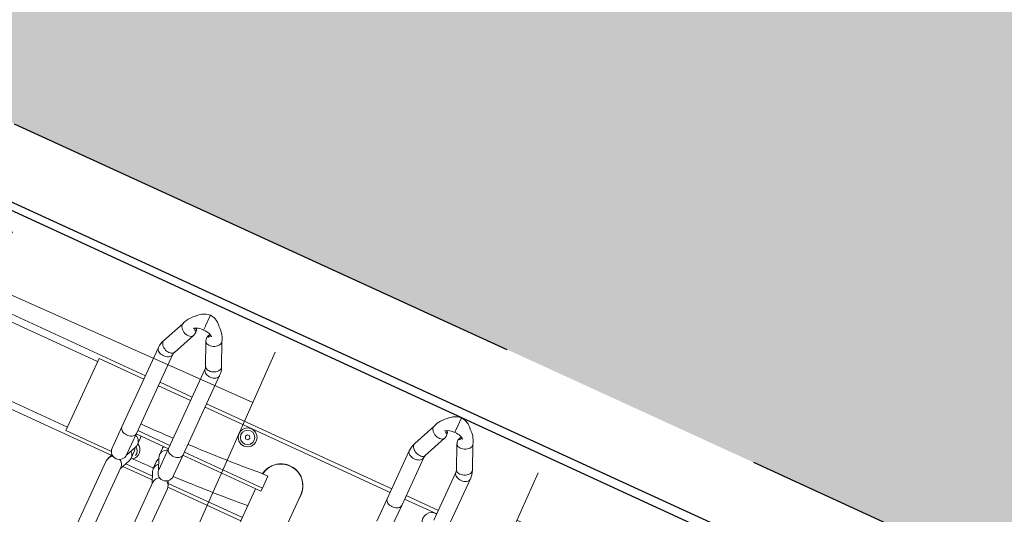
# Model space of a CAD drawing. Header units: metres. Extents: x 134157 to 138734, y 451157 to 455772.
# Tile 881 of 1056: x 136725.188 to 136726.551, y 454288.237 to 454288.922. Entities that reach past the tile are written whole.
import ezdxf

# ---------------------------------------------------------------- set-up
doc = ezdxf.new("R2010")
doc.units = ezdxf.units.M
doc.linetypes.add('HIDDEN__G5', pattern=[1.125, 0.75, -0.375])
doc.layers.add('-DR-alg-hulplijnen', color=210, linetype='Continuous', plot=False)
doc.layers.add('-DR-alg-hulplijnen kantverharding asflast nieuwe fietsstraat', color=7, linetype='Continuous', true_color=0xff9429, plot=False)
doc.layers.add('-DR-nw-gr-arc-beplanting grote vakken', color=7, linetype='Continuous', true_color=0xabceb2)
doc.layers.add('-DR-nw-gr-arc-gras', color=7, linetype='Continuous', true_color=0xb5d5a4)
doc.layers.add('-DR-nw-vh-arc-asfalt fietsstraat rood', color=7, linetype='Continuous', lineweight=9, true_color=0xdfbfc7)
doc.layers.add('-DR-nw-vh-arc-tegels 300x300x45', color=253, linetype='Continuous', lineweight=9)
for name, color, linetype in [('-DR-nw-vh-band 10x20 ob', 2, 'HIDDEN__G5'), ('-DR-nw-vh-kantverharding', 3, 'Continuous'), ('VELOPA-FIG15', 1, 'Continuous'), ('VELOPA-FIG25', 1, 'Continuous')]:
    doc.layers.add(name, color=color, linetype=linetype)
doc.layers.add('-DR-nw-vh-kantverharding halfverharding stabilizer', color=7, linetype='Continuous', true_color=0xe2e1c1, transparency=0.1)
pattern_1 = [(115.335625, (136419.71802, 453326.2367), (-0.223681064, -0.105903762), [0.06, -0.187485]), (205.335625, (136419.71802, 453326.2367), (0.105903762, -0.223681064), [0.06, -0.187485])]

# ---------------------------------------------------------------- blocks, each defined once
blk = doc.blocks.new('Tulip Traverse voetplaat eenzijdig')
at = {"layer": '-DR-alg-hulplijnen', "ltscale": 30}
blk.add_lwpolyline([(3000, -1735), (3000, 190), (0, 190), (0, -1735)], close=True, dxfattribs=at)
at = {"layer": 'VELOPA-FIG15', "color": 252, "linetype": 'Continuous', "lineweight": 9}
for p, q in [((822.5, 50), (677.5, 50)), ((822.5, -50), (677.5, -50))]:
    blk.add_line(p, q, dxfattribs=at)
at = {"layer": 'VELOPA-FIG15', "color": 252, "linetype": 'Continuous', "lineweight": 9, "flags": 128}
for points in [[(1288.7, 121.5), (1288.4, 120.9), (1287.6, 119.9), (1286.5, 119.2), (1285.2, 118.6), (1283.6, 118.3), (1281.9, 118.2), (1280.1, 118.4), (1278.2, 118.8), (1276.3, 119.4), (1274.5, 120.2), (1272.9, 121.3), (1271.4, 122.4), (1270.2, 123.7), (1269.2, 125.1), (1268.6, 126.4), (1268.2, 127.8), (1268.2, 129.1), (1268.6, 130.3)], [(1336.3, 121.5), (1336.6, 120.9), (1337.4, 119.9), (1338.5, 119.2), (1339.8, 118.6), (1341.4, 118.3), (1343.1, 118.2), (1344.9, 118.4), (1346.8, 118.8), (1348.7, 119.4), (1350.5, 120.2), (1352.1, 121.3), (1353.6, 122.4), (1354.8, 123.7), (1355.8, 125.1), (1356.4, 126.4), (1356.8, 127.8), (1356.8, 129.1), (1356.4, 130.3)], [(913.7, 106), (913.4, 105.5), (912.6, 104.5), (911.5, 103.7), (910.2, 103.1), (908.6, 102.8), (906.9, 102.7), (905.1, 102.8), (903.2, 103.2), (901.3, 103.8), (899.5, 104.7), (897.9, 105.7), (896.4, 106.9), (895.2, 108.2), (894.2, 109.6), (893.6, 111), (893.2, 112.4), (893.2, 113.7), (893.6, 114.9), (893.6, 115)], [(961.3, 106), (961.6, 105.5), (962.4, 104.5), (963.5, 103.7), (964.8, 103.1), (966.4, 102.8), (968.1, 102.7), (969.9, 102.8), (971.8, 103.2), (973.7, 103.8), (975.5, 104.7), (977.1, 105.7), (978.6, 106.9), (979.8, 108.2), (980.8, 109.6), (981.4, 111), (981.8, 112.4), (981.8, 113.7), (981.4, 114.9), (981.4, 115)], [(1288, 118.1), (1287.8, 116.8), (1287.3, 115.5), (1286.4, 114.4), (1285.3, 113.3), (1283.9, 112.4), (1282.2, 111.7), (1280.4, 111.2), (1278.5, 110.9), (1276.5, 110.9), (1274.6, 111), (1272.7, 111.4), (1270.9, 112.1), (1269.4, 112.9), (1268.1, 113.8), (1267.1, 115), (1266.4, 116.2), (1266, 117.4), (1266, 118.1)], [(1337, 118.1), (1337.2, 116.8), (1337.7, 115.5), (1338.6, 114.4), (1339.7, 113.3), (1341.1, 112.4), (1342.8, 111.7), (1344.6, 111.2), (1346.5, 110.9), (1348.5, 110.9), (1350.4, 111), (1352.3, 111.4), (1354.1, 112.1), (1355.6, 112.9), (1356.9, 113.8), (1357.9, 115), (1358.6, 116.2), (1359, 117.4), (1359, 118.1)], [(913, 102.9), (912.8, 101.6), (912.3, 100.3), (911.4, 99.1), (910.3, 98), (908.9, 97.1), (907.2, 96.4), (905.4, 95.8), (903.5, 95.5), (901.5, 95.5), (899.6, 95.7), (897.7, 96.1), (895.9, 96.7), (894.4, 97.5), (893.1, 98.5), (892.1, 99.7), (891.4, 100.9), (891, 102.2), (891, 102.9)], [(962, 102.9), (962.2, 101.6), (962.7, 100.3), (963.6, 99.1), (964.7, 98), (966.1, 97.1), (967.8, 96.4), (969.6, 95.8), (971.5, 95.5), (973.5, 95.5), (975.4, 95.7), (977.3, 96.1), (979.1, 96.7), (980.6, 97.5), (981.9, 98.5), (982.9, 99.7), (983.6, 100.9), (984, 102.2), (984, 102.9)], [(1288, 45.1), (1287.8, 43.9), (1287.3, 42.6), (1286.4, 41.4), (1285.3, 40.4), (1283.9, 39.5), (1282.2, 38.8), (1280.4, 38.3), (1278.5, 38), (1276.5, 37.9), (1274.6, 38.1), (1272.7, 38.5), (1270.9, 39.1), (1269.4, 39.9), (1268.1, 40.9), (1267.1, 42), (1266.4, 43.2), (1266, 44.5), (1266, 45.1)], [(913, -18.1), (912.8, -19.4), (912.3, -20.7), (911.4, -21.9), (910.3, -23), (908.9, -23.9), (907.2, -24.6), (905.4, -25.2), (903.5, -25.5), (901.5, -25.5), (899.6, -25.3), (897.7, -24.9), (895.9, -24.3), (894.4, -23.5), (893.1, -22.5), (892.1, -21.3), (891.4, -20.1), (891, -18.8), (891, -18.1)], [(962, -18.1), (962.2, -19.4), (962.7, -20.7), (963.6, -21.9), (964.7, -23), (966.1, -23.9), (967.8, -24.6), (969.6, -25.2), (971.5, -25.5), (973.5, -25.5), (975.4, -25.3), (977.3, -24.9), (979.1, -24.3), (980.6, -23.5), (981.9, -22.5), (982.9, -21.3), (983.6, -20.1), (984, -18.8), (984, -18.1)]]:
    blk.add_lwpolyline(points, dxfattribs=at)
at = {"layer": 'VELOPA-FIG25', "color": 252, "linetype": 'Continuous', "lineweight": 9}
for p, q in [((1312.5, 188.4), (1312.5, 190)), ((1312.5, 188), (1312.5, 188.4)), ((1312.5, 174), (1312.5, 188)), ((937.5, 172), (937.5, 173.7)), ((937.5, 171.6), (937.5, 172)), ((937.5, 157.2), (937.5, 171.6)), ((1312.5, 174), (1312.5, 173.7)), ((1312.5, 173.7), (1312.5, 167.5)), ((937.5, 157.2), (937.5, 156.9)), ((937.5, 156.9), (937.5, 150.7)), ((1282.8, 163), (1268.6, 130.3)), ((1288.7, 121.5), (1303.1, 154.4)), ((1321.9, 154.4), (1336.3, 121.5)), ((1356.4, 130.3), (1342.2, 163)), ((907.9, 147), (893.6, 115)), ((913.7, 106), (928, 138.2)), ((947, 138.2), (961.3, 106)), ((981.4, 115), (967.1, 147)), ((1266, 118.1), (1266, 45.1)), ((1288, 45.1), (1288, 118.1)), ((1337, 118.1), (1337, 45.1)), ((1359, 45.1), (1359, 118.1)), ((891, 102.9), (891, -18.1)), ((913, -18.1), (913, 102.9)), ((962, 102.9), (962, -18.1)), ((984, -18.1), (984, 102.9)), ((891, 60), (609, 60)), ((891, 54.7), (822.5, 54.7)), ((822.5, 54.7), (822.5, -55.3)), ((962, 60), (913, 60)), ((962, 54.7), (913, 54.7)), ((1266, 60), (984, 60)), ((1266, 54.7), (984, 54.7)), ((1337, 60), (1288, 60)), ((1337, 54.7), (1288, 54.7)), ((1051.5, 41.5), (1053.3, 44.5)), ((1053.3, 38.5), (1051.5, 41.5)), ((1053.3, 44.5), (1056.7, 44.5)), ((1056.7, 44.5), (1058.5, 41.5)), ((1058.5, 41.5), (1056.7, 38.5)), ((1266, 45.1), (1266, 10.8)), ((1288, 10.8), (1288, 45.1)), ((1056.7, 38.5), (1053.3, 38.5)), ((1093, 4.2), (1103, 4.2)), ((1103, -13.7), (1103, 4.2)), ((1155.1, -341.2), (1155.1, -0.1)), ((891, -18.1), (891, -50.6)), ((913, -13.7), (962, -13.7)), ((913, -50.6), (913, -18.1)), ((913, -18.6), (962, -18.6)), ((920.7, -31.3), (920.7, -21.2)), ((954.3, -21.2), (954.3, -31.3)), ((962, -18.1), (962, -50.6)), ((984, -13.7), (1103, -13.7)), ((984, -50.6), (984, -18.1)), ((984, -18.6), (1103, -18.6)), ((1094.9, -18.6), (1094.9, -341.1)), ((1103, -13.7), (1103, -18.6)), ((913, -51.2), (919.8, -35.5)), ((955.2, -35.5), (962, -51.2)), ((920.7, -52.2), (920.7, -42.1)), ((954.3, -42.1), (954.3, -52.2)), ((1094.9, -44.5), (1093, -44.5)), ((894, -60), (609, -60)), ((822.5, -55.3), (892, -55.3)), ((894.8, -58.9), (891.9, -65.6)), ((913, -72.1), (919.8, -56.4)), ((959.9, -67.3), (915.1, -67.3)), ((957.8, -62.4), (917.2, -62.4)), ((955.2, -56.4), (962, -72.1)), ((983.1, -65.6), (980.2, -58.9)), ((1094.9, -62.4), (981.7, -62.4)), ((1094.9, -67.3), (983.7, -67.3)), ((891, -69.9), (891, -244.2)), ((913, -244.2), (913, -69.9)), ((962, -69.9), (962, -244.2)), ((984, -244.2), (984, -69.9))]:
    blk.add_line(p, q, dxfattribs=at)
at = {"layer": 'VELOPA-FIG25', "color": 252, "linetype": 'Continuous', "lineweight": 9, "flags": 128}
for points in [[(1312.5, 190), (1309.1, 189.5), (1306.3, 188.7), (1303.8, 187.6), (1302.1, 186.7), (1301, 186.1), (1300.5, 185.7), (1299.7, 185.2), (1298.1, 183.9), (1296.5, 182.3), (1295.9, 181.5), (1295.2, 180.9), (1293.9, 179.8), (1292.5, 178.5), (1290.2, 176.1), (1288, 173.6), (1286.6, 171.5), (1285.1, 169), (1283.7, 166), (1282.6, 162.3)], [(1342.4, 162.3), (1341.3, 166), (1339.9, 169), (1338.4, 171.5), (1337, 173.6), (1334.1, 176.9), (1332.5, 178.5), (1331.1, 179.8), (1330.4, 180.4), (1329.8, 180.9), (1329.1, 181.5), (1328.5, 182.3), (1326.9, 183.9), (1325.3, 185.2), (1324.2, 186), (1323.5, 186.4), (1322.4, 187), (1320.8, 187.8), (1318.7, 188.7), (1315.9, 189.5), (1312.5, 190)], [(937.5, 173.7), (934.2, 173.2), (931.6, 172.5), (929.7, 171.7), (927.6, 170.8), (926.1, 169.9), (924.7, 168.9), (922.8, 167.3), (921.1, 165.5), (920.4, 164.7), (919.7, 164.2), (918.2, 162.9), (916.5, 161.2), (913.2, 157.6), (911.8, 155.7), (910.3, 153.2), (908.8, 150.1), (907.6, 146.2)], [(967.4, 146.2), (966.2, 150.1), (964.7, 153.2), (963.2, 155.7), (961.8, 157.6), (958.5, 161.2), (956.8, 162.9), (955.3, 164.2), (954.6, 164.7), (953.9, 165.5), (952.2, 167.3), (950.3, 168.9), (948.9, 169.9), (947.4, 170.8), (945.3, 171.7), (943.4, 172.5), (940.8, 173.2), (937.5, 173.7)], [(1301.7, 165.8), (1302.2, 164.9), (1302.7, 163.8), (1303, 162.7), (1303, 162), (1302.9, 161.5), (1302.6, 161.3), (1302.1, 161.4), (1301.5, 161.9), (1301, 162.6), (1300.8, 163.7), (1300.7, 164.7), (1300.7, 165.2)], [(1312.5, 167.4), (1315.1, 167.6), (1317.4, 167.4), (1319.3, 167.1), (1320.8, 166.7), (1323.1, 165.9), (1325, 164.8), (1325.7, 164.2), (1326.1, 163.9), (1326.2, 163.8), (1326.2, 163.9)], [(1322, 162.2), (1322.1, 161.6), (1322.3, 161.4), (1322.8, 161.4), (1323.4, 161.7), (1324, 162.5), (1324.2, 163.6), (1324.3, 164.7), (1324.3, 165.2)], [(923.5, 147), (923.5, 147), (923.6, 147.1), (924, 147.4), (924.7, 147.9), (925.6, 148.5), (926.8, 149.1), (928.2, 149.7), (929.8, 150.1), (931.8, 150.5), (934.4, 150.8), (937.5, 150.7)], [(937.5, 150.7), (940.1, 150.8), (942.4, 150.6), (944.3, 150.4), (945.8, 150), (948.1, 149.2), (950, 148.1), (950.7, 147.6), (951.1, 147.3), (951.3, 147.2), (951.3, 147.2)], [(1282.7, 162.3), (1282.6, 161.4), (1282.8, 159.9), (1283.3, 158.4), (1284.3, 156.9), (1285.6, 155.5), (1287.2, 154.2), (1289, 153.1), (1291, 152.2), (1293, 151.6), (1295, 151.2), (1297, 151.1), (1298.8, 151.4), (1300.4, 151.9), (1301.7, 152.6), (1302.7, 153.6), (1303.1, 154.5)], [(1342.3, 162.3), (1342.5, 161.4), (1342.3, 159.9), (1341.7, 158.4), (1340.7, 156.9), (1339.4, 155.5), (1337.8, 154.2), (1336, 153.1), (1334, 152.2), (1332, 151.6), (1330, 151.2), (1328, 151.1), (1326.2, 151.4), (1324.6, 151.9), (1323.3, 152.6), (1322.3, 153.6), (1321.9, 154.5)], [(907.7, 146.2), (907.6, 145.2), (907.8, 143.7), (908.3, 142.2), (909.3, 140.7), (910.6, 139.3), (912.2, 137.9), (914, 136.8), (916, 135.9), (918, 135.3), (920, 134.9), (922, 134.9), (923.8, 135.1), (925.4, 135.7), (926.7, 136.5), (927.7, 137.5), (928, 138.3)], [(927, 149.2), (927.2, 148.8), (927.7, 147.7), (928, 146.6), (928, 145.8), (927.9, 145.3), (927.6, 145.1), (927.1, 145.2), (926.5, 145.6), (926, 146.3), (925.8, 147.3), (925.7, 148.4), (925.7, 148.5)], [(947, 146), (947.1, 145.4), (947.3, 145.1), (947.8, 145.1), (948.4, 145.4), (949, 146.2), (949.2, 147.3), (949.3, 148.4), (949.3, 148.5)], [(967.3, 146.2), (967.5, 145.2), (967.3, 143.7), (966.7, 142.2), (965.7, 140.7), (964.4, 139.3), (962.8, 137.9), (961, 136.8), (959, 135.9), (957, 135.3), (955, 134.9), (953, 134.9), (951.2, 135.1), (949.6, 135.7), (948.3, 136.5), (947.3, 137.5), (947, 138.3)], [(920.6, -21.2), (920.7, -21.1), (920.2, -18.6)], [(954.4, -21.2), (954.3, -21.1), (954.8, -18.6)], [(919.1, -37), (920.1, -38.6), (920.6, -42.1)], [(955.9, -37), (954.9, -38.6), (954.4, -42.1)], [(894.1, -60.4), (893.9, -59.5), (893.7, -57.8)]]:
    blk.add_lwpolyline(points, dxfattribs=at)
at = {"layer": 'VELOPA-FIG25', "color": 252, "linetype": 'Continuous', "lineweight": 9}
for radius in [13, 10]:
    blk.add_circle((1055, 41.5), radius, dxfattribs=at)
for centre, radius, start, end in [((1310, 149.1), 18.5, 82.11, 127.376), ((1291.7, 159), 12.3, 338.4979, 33.858), ((1331.6, 158.8), 10.6, 147.1947, 204.3377), ((1329.5, 161.4), 7.59, 145.2629, 174.228), ((916.8, 142.9), 12.2, 337.8613, 31.5545), ((956.5, 142.7), 10.6, 146.3888, 204.8402), ((953.7, 145.5), 6.81, 146.8801, 175.2455), ((1296.4, 118), 30.4, 156.2883, 179.9035), ((1328.5, 118), 30.5, 0.1366, 23.6717), ((920.6, 102.9), 29.6, 155.7871, 179.8918), ((954.3, 102.8), 29.7, 0.1503, 24.1702), ((1296.4, 118), 8.35, 155.7773, 179.7117), ((1328.5, 118), 8.54, 0.5492, 23.9618), ((920.6, 102.9), 7.55, 155.1689, 179.649), ((954.3, 102.8), 7.74, 0.6599, 24.5221), ((1335, 41.5), 13, 81.1456, 278.8544), ((1125, -0.2), 30.5, 351.3116, 171.5322), ((1125, 0), 30.1, 359.7684, 171.8778), ((901.8, 2374.2), 2377.6, 271.9815, 274.6127), ((893.9, 2582.8), 2586.4, 270.4234, 271.5091), ((909.9, -31.2), 10.8, 336.647, 73.2243), ((965.1, -31.2), 10.8, 106.7757, 203.353), ((915, -43.5), 10, 344.534, 60), ((915, -42), 13, 308.5211, 64.2094), ((902, -50.6), 11, 180, 0), ((910, -52.2), 10.6, 336.4236, 53.9238), ((893.9, 2532.4), 2584.7, 270.5924, 271.3342), ((965, -52.2), 10.6, 126.0762, 203.5764), ((973, -50.6), 11, 180, 0), ((901.8, 2325.5), 2377.7, 271.9815, 274.6127), ((901.8, -69.9), 10.8, 117.2725, 179.8318), ((902.2, -69.9), 10.8, 0.2797, 62.616), ((972.8, -69.9), 10.8, 117.393, 179.7118), ((973.2, -69.9), 10.8, 0.1665, 62.7287)]:
    blk.add_arc(centre, radius, start, end, dxfattribs=at)

msp = doc.modelspace()

# ---------------------------------------------------------------- hatches: boundary and pattern name
at = {"layer": '-DR-nw-gr-arc-beplanting grote vakken'}
h = msp.add_hatch(color=256, dxfattribs=at)
h.dxf.hatch_style = 1
h.paths.add_polyline_path([(136723.332, 454305.7854), (136720.7108, 454299.9138), (136717.3433, 454292.3704), (136716.5484, 454290.5897), (136718.1664, 454289.8468), (136718.9805, 454291.6199), (136725.5709, 454288.5988), (136727.6809, 454287.6316), (136726.889, 454285.9069), (136729.73, 454285.9067), (136734.61, 454300.6677)])
at = {"layer": '-DR-nw-gr-arc-gras', "transparency": 33554687}
h = msp.add_hatch(dxfattribs=at)
h.set_pattern_fill('AGR-BOLLEN', color=256, scale=0.1, pattern_type=2)
h.set_pattern_definition(pattern_1)
edge = h.paths.add_edge_path()
edge.add_arc((-7000776.8095, 3043164.5676), 7592527.9974, 340.05675056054, 340.05722562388)
edge.add_line((136455.7816, 453494.2543), (136455.1236, 453494.4934))
edge.add_arc((380495.2224, 364992.5484), 259592.3036, 160.066656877, 160.080445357)
edge.add_line((136433.8323, 453435.7615), (136433.8135, 453435.7683))
edge.add_line((136433.8135, 453435.7683), (136432.1795, 453431.2551))
edge.add_line((136432.1795, 453431.2551), (136432.1983, 453431.2483))
edge.add_line((136432.1983, 453431.2483), (136431.6776, 453429.8696))
edge.add_line((136431.6776, 453429.8696), (136432.3364, 453429.6312))
edge.add_line((136432.3364, 453429.6312), (136434.3093, 453435.0766))
h = msp.add_hatch(dxfattribs=at)
h.set_pattern_fill('AGR-BOLLEN', color=256, scale=0.1, pattern_type=2)
h.set_pattern_definition(pattern_1)
edge = h.paths.add_edge_path()
edge.add_line((136644.2753, 454017.4218), (136643.9351, 454016.4815))
edge.add_line((136643.9351, 454016.4815), (136643.8839, 454016.3403))
edge.add_line((136643.8839, 454016.3403), (136644.5422, 454016.1017))
edge.add_arc((1711333.9831, -116117.4265), 1674723.5818, 160.0956720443, 160.0966573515, ccw=False)
edge.add_line((136654.3469, 454043.1813), (136653.6889, 454043.4199))
edge.add_line((136653.6889, 454043.4199), (136653.6378, 454043.279))
edge.add_line((136653.6378, 454043.279), (136653.2975, 454042.3387))
edge.add_line((136653.2975, 454042.3387), (136644.2753, 454017.4218))
h = msp.add_hatch(dxfattribs=at)
h.set_pattern_fill('AGR-BOLLEN', color=256, scale=0.1, pattern_type=2)
h.set_pattern_definition(pattern_1)
h.paths.add_polyline_path([(136767.0671, 454353.6106), (136793.6153, 454437.6854, -0.413342), (136794.8672, 454438.3388), (136795.1655, 454439.2933, 0.413342), (136792.6617, 454437.9866), (136766.1239, 454353.9446), (136752.3016, 454318.8079, -0.00463), (136725.9013, 454239.6213), (136726.8466, 454239.2952, 0.004629), (136753.2436, 454318.4708)])
at = {"layer": '-DR-nw-vh-arc-asfalt fietsstraat rood', "transparency": 33554687}
h = msp.add_hatch(color=256, dxfattribs=at)
h.dxf.hatch_style = 1
edge = h.paths.add_edge_path()
edge.add_line((136621.1192, 453955.2347), (136699.2196, 454170.9218))
edge.add_arc((132463.7409, 455704.591), 4504.6, 340.0946501, 342.4755034)
edge.add_line((136759.2747, 454348.195), (136783.3161, 454424.3311))
edge.add_line((136783.3161, 454424.3311), (136779.3111, 454425.5958))
edge.add_line((136779.3111, 454425.5958), (136755.2697, 454349.4597))
edge.add_arc((132463.7409, 455704.591), 4500.4, 340.0946501, 342.4755034, ccw=False)
edge.add_line((136695.2705, 454172.3518), (136617.1701, 453956.6646))
edge.add_line((136617.1701, 453956.6646), (136621.1192, 453955.2347))
at = {"layer": '-DR-nw-vh-arc-tegels 300x300x45'}
h = msp.add_hatch(dxfattribs=at)
h.set_pattern_fill('AVH-TEGEL_200X200_HALFST', color=256, scale=2, angle=156, pattern_type=2)
h.set_pattern_definition([(156, (1.8467, -0.8534), (-0.44676551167, -0.0200144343), [0.4, -0.4]), (246, (1.8467, -0.8534), (0.36541818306, -0.16269465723), [])])
h.paths.add_polyline_path([(136726.7316, 454285.8039), (136727.3642, 454287.6261), (136719.1921, 454291.3711), (136718.3969, 454289.6309)])

# ---------------------------------------------------------------- linework, layer by layer
at = {"layer": '-DR-alg-hulplijnen kantverharding asflast nieuwe fietsstraat'}
for points in [[(136782.1872, 454454.7184), (136782.7811, 454444.4883, -0.091214), (136782.1102, 454439.1022), (136779.3722, 454430.4312, 0.080612), (136779.1407, 454428.8462), (136779.1651, 454427.3139, -0.080612), (136778.9337, 454425.7289), (136779.3111, 454425.5958), (136755.2697, 454349.4597, -0.010389), (136695.2705, 454172.3518), (136617.1701, 453956.6646), (136616.794, 453956.8008, -0.016644), (136615.5575, 453953.7113), (136612.5988, 453946.9774)], [(136782.1872, 454454.7184), (136782.7811, 454444.4883, -0.091214), (136782.1102, 454439.1022), (136779.3722, 454430.4312, 0.080612), (136779.1407, 454428.8462), (136779.1651, 454427.3139, -0.080612), (136778.9337, 454425.7289), (136779.3111, 454425.5958), (136755.2697, 454349.4597, -0.010389), (136695.2705, 454172.3518), (136617.1701, 453956.6646), (136616.794, 453956.8008, -0.016644), (136615.5575, 453953.7113), (136612.5988, 453946.9774)], [(136795.3186, 454446.8928, -0.11334), (136791.4409, 454440.3456), (136791.3771, 454440.2781, 0.112567), (136788.0051, 454434.5238), (136786.0473, 454428.3234, -0.080612), (136785.3265, 454426.8929), (136784.4184, 454425.6411, 0.080611), (136783.6976, 454424.2106), (136783.3161, 454424.3311), (136759.2747, 454348.195, -0.010389), (136699.2196, 454170.9218), (136621.1192, 453955.2347), (136621.4953, 453955.0985, 0.016644), (136620.467, 453951.9335), (136618.8898, 453946.4661, -0.016644)], [(136795.3186, 454446.8928, -0.11334), (136791.4409, 454440.3456), (136791.3771, 454440.2781, 0.112567), (136788.0051, 454434.5238), (136786.0473, 454428.3234, -0.080612), (136785.3265, 454426.8929), (136784.4184, 454425.6411, 0.080611), (136783.6976, 454424.2106), (136783.3161, 454424.3311), (136759.2747, 454348.195, -0.010389), (136699.2196, 454170.9218), (136621.1192, 453955.2347), (136621.4953, 453955.0985, 0.016644), (136620.467, 453951.9335), (136618.8898, 453946.4661, -0.016644)]]:
    msp.add_lwpolyline(points, format="xyb", dxfattribs=at)
at = {"layer": '-DR-nw-vh-band 10x20 ob', "flags": 128}
msp.add_lwpolyline([(136729.73, 454285.9067), (136732.2552, 454293.5261), (136734.61, 454300.6677), (136723.332, 454305.7854), (136716.5484, 454290.5897), (136718.1664, 454289.8468), (136718.9805, 454291.6199), (136727.6809, 454287.6316), (136726.889, 454285.9069)], dxfattribs=at)
at = {"layer": '-DR-nw-vh-kantverharding'}
for points in [[(136616.794, 453956.8008), (136617.1701, 453956.6646), (136695.2705, 454172.3518, 0.010389), (136755.2697, 454349.4597), (136779.3111, 454425.5958)], [(136783.8944, 454424.7311, 0.447201), (136784.2009, 454424.0517), (136785.5094, 454423.6385, -0.414203), (136785.7051, 454423.262), (136774.1273, 454386.5966, -0.414214), (136773.7509, 454386.4009), (136772.4159, 454386.8225, 0.414214), (136771.7885, 454386.4962), (136771.2164, 454384.6844, 0.414214), (136771.5427, 454384.0571), (136772.8777, 454383.6355, -0.414214), (136773.0734, 454383.2591), (136764.8079, 454357.0831, -0.414214), (136764.4314, 454356.8873), (136763.0964, 454357.3089, 0.414214), (136762.4691, 454356.9827), (136759.6562, 454348.0746, -0.010389), (136699.5957, 454170.7856), (136621.4953, 453955.0985, 0.016644), (136620.467, 453951.9335), (136618.8898, 453946.4661, -0.016644)], [(136621.4953, 453955.0985), (136621.1192, 453955.2347), (136699.2196, 454170.9218, 0.010389), (136759.2747, 454348.195), (136783.3161, 454424.3311)]]:
    msp.add_lwpolyline(points, format="xyb", dxfattribs=at)
msp.add_lwpolyline([(136729.7943, 454285.7867, 0.000875), (136734.7325, 454300.7219), (136723.2817, 454305.918), (136716.4167, 454290.5401), (136718.2155, 454289.7142), (136719.0297, 454291.4873), (136727.5482, 454287.5824), (136726.7316, 454285.8039), (136726.7684, 454285.787)], format="xyb", close=True, dxfattribs=at)
at = {"layer": '-DR-nw-vh-kantverharding halfverharding stabilizer'}
msp.add_lwpolyline([(136725.9013, 454239.6213, 0.00463), (136752.3016, 454318.8079), (136766.1239, 454353.9446), (136792.6617, 454437.9866, -0.413342), (136795.1655, 454439.2933)], format="xyb", dxfattribs=at)

# ---------------------------------------------------------------- block references
at = {"layer": '-DR-nw-vh-kantverharding', "xscale": 0.001, "yscale": 0.001, "zscale": 0.001, "rotation": 335.2641229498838}
msp.add_blockref('Tulip Traverse voetplaat eenzijdig', (136724.5283, 454288.7471), dxfattribs=at)

doc.saveas('drawing.dxf')
